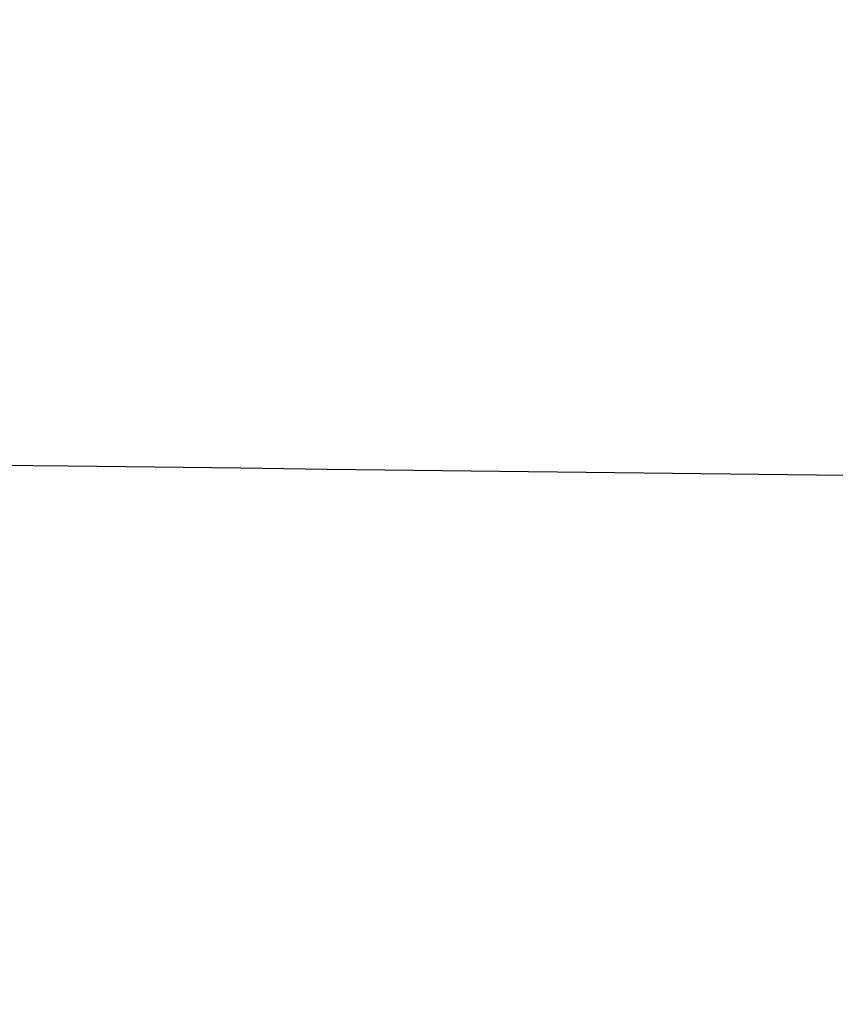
# Model space of a CAD drawing. Header units: millimetres. Extents: x -505 to 505, y 0 to 800.
# Tile 509 of 656: x -151.6837 to -151.6008, y 339.0262 to 339.1262. Entities that reach past the tile are written whole.
import ezdxf

# ---------------------------------------------------------------- set-up
doc = ezdxf.new("R2010")
doc.units = ezdxf.units.MM
doc.header["$MEASUREMENT"] = 0
doc.layers.add('IGES level 1', color=255, linetype='Continuous')
doc.layers.add('IGES level 10', color=255, linetype='Continuous')

msp = doc.modelspace()

# ---------------------------------------------------------------- linework, layer by layer
at = {"layer": 'IGES level 1'}
for points in [[(139.01718, 338.93032, -135.5739), (-23.12511, 347.14553, 22.51988), (-185.26739, 355.36074, 180.61365)], [(-185.26739, 355.36074, 180.61365), (-23.12511, 347.14553, 22.51988), (139.01718, 338.93032, -135.5739)]]:
    msp.add_open_spline(points, degree=2, dxfattribs=at)
at = {"layer": 'IGES level 10'}
for points in [[(-139.01718, 338.93032, -135.5739), (-148.71285, 341.27999, -145.17511), (-158.40853, 343.62967, -154.77632)], [(-139.01718, 338.93032, -135.5739), (-148.71285, 341.27999, -145.17511), (-158.40853, 343.62967, -154.77632)], [(-174.95762, 339.35766, -127.35009), (-156.9874, 339.14399, -131.46199), (-139.01718, 338.93032, -135.5739)], [(-174.95762, 339.35766, -127.35009), (-156.9874, 339.14399, -131.46199), (-139.01718, 338.93032, -135.5739)]]:
    msp.add_open_spline(points, degree=2, dxfattribs=at)

doc.saveas('drawing.dxf')
